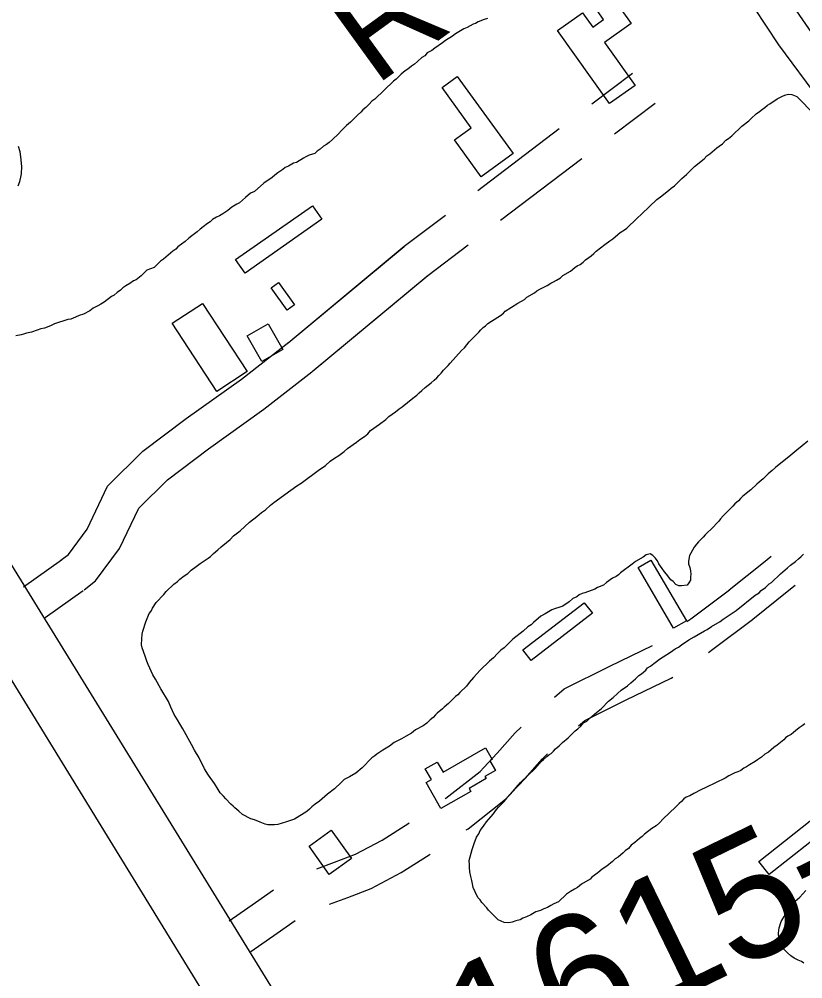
# Model space of a CAD drawing. Extents: x 3892998 to 3931244, y 278583 to 304547.
# Drawn here: x 3902660 to 3903286, y 299243 to 300010 of the extents above; entities that cross this region are included whole.
import ezdxf

# ---------------------------------------------------------------- set-up
doc = ezdxf.new("R2010")
doc.units = 0
for name, color, linetype in [('V-BLDG-OTLN', 7, 'Continuous'), ('V-LEVE-TOET', 7, 'Continuous'), ('V-RIVR-EDGE', 7, 'Continuous'), ('V-RIVR-RANG-IDEN', 7, 'Continuous'), ('V-ROAD-CNTR', 7, 'Continuous'), ('V-SITE-VEGE', 7, 'Continuous'), ('V-SURV-IDEN', 7, 'Continuous'), ('V-SURV-LINE', 7, 'Continuous')]:
    doc.layers.add(name, color=color, linetype=linetype)

msp = doc.modelspace()

# ---------------------------------------------------------------- linework, layer by layer
at = {"layer": 'V-BLDG-OTLN'}
for points in [[(3903131.7, 299942.81), (3903090.21, 300001.34), (3903110.05, 300015.41), (3903118.28, 300003.8), (3903126.94, 300009.94), (3903116.17, 300025.13), (3903129.29, 300034.43), (3903148.92, 300006.74), (3903127.71, 299991.7), (3903152.1, 299957.28)], [(3903010.12, 299964.54), (3903054.71, 299902.82), (3903029.06, 299884.29), (3903007.81, 299913.72), (3903021.28, 299923.45), (3902997.95, 299955.75)], [(3902832.99, 299818.07), (3902894.3, 299861.09), (3902901.87, 299850.29), (3902840.56, 299807.27)], [(3902867.3, 299799.78), (3902879.98, 299781.87), (3902874.16, 299777.75), (3902861.48, 299795.67)], [(3902806.44, 299783.11), (3902842.1, 299728.62), (3902817.88, 299712.77), (3902782.22, 299767.27)], [(3902858.87, 299766.88), (3902870.72, 299746.23), (3902853.91, 299736.59), (3902842.06, 299757.24)], [(3903164.86, 299578), (3903193.15, 299529.53), (3903182.97, 299523.59), (3903154.68, 299572.06)], [(3903062.55, 299506.17), (3903111.57, 299543.89), (3903118.02, 299535.5), (3903069, 299497.78)], [(3902997.06, 299379.44), (3902985.22, 299400.09), (3902989.43, 299402.51), (3902984.55, 299411.02), (3902994.13, 299416.51), (3902998.75, 299408.45), (3903032.55, 299427.84), (3903037.88, 299418.56), (3903036.07, 299417.52), (3903040.5, 299409.8), (3903032.16, 299405.01), (3903033.15, 299403.28), (3903019.47, 299395.43), (3903020.82, 299393.06)], [(3903307.98, 299365.12), (3903259.33, 299326.61), (3903251.04, 299337.08), (3903299.68, 299375.59)], [(3902909.44, 299362.04), (3902925.58, 299339.35), (3902907.8, 299326.7), (3902891.67, 299349.4)]]:
    msp.add_lwpolyline(points, close=True, dxfattribs=at)
at = {"layer": 'V-LEVE-TOET'}
msp.add_lwpolyline([(3904185.91, 298551.55), (3904158.9, 298585.92), (3904094.91, 298678.22), (3904012.33, 298795.05), (3903911.03, 298928.35), (3903898.02, 298945.2), (3903891.54, 298955.28), (3903886.93, 298963.44), (3903877.73, 298981.65), (3903864.97, 299013.22), (3903832.82, 299095.27), (3903799.03, 299175.65), (3903786.64, 299201.52), (3903773.76, 299226.44), (3903752.97, 299260.99), (3903711.78, 299325.35), (3903644.63, 299427.19), (3903562.23, 299554.47), (3903497.42, 299654.85), (3903418.75, 299777.8), (3903332.49, 299901.35), (3903267, 299989.86), (3903188.27, 300109.48)], dxfattribs=at)
at = {"layer": 'V-RIVR-EDGE'}
msp.add_spline([(3901800, 302280.75), (3901821.35, 302255.34), (3901852.83, 302218.35), (3901878.47, 302180.89), (3901907.49, 302131.77), (3901945.24, 302080.2), (3901978.64, 302034.47), (3902005.75, 302000.41), (3902060.94, 301932.77), (3902101.62, 301884.59), (3902148.1, 301829.11), (3902188.29, 301780.94), (3902273.02, 301676.32), (3902336.45, 301599.91), (3902373.23, 301550.29), (3902435.66, 301461.75), (3902481.16, 301400.45), (3902498.08, 301370.78), (3902573.59, 301268.61), (3902614.73, 301212.18), (3902639.89, 301174.72), (3902676.67, 301122.67), (3902702.33, 301090.07), (3902717.81, 301067.69), (3902729.44, 301058.92), (3902740.57, 301042.38), (3902748.78, 301020.99), (3902799.1, 300946.56), (3902823.28, 300904.74), (3902856.18, 300858.52), (3902877.48, 300828.85), (3902907.5, 300791.87), (3902952.98, 300723.76), (3902991.21, 300669.28), (3903039.12, 300603.11), (3903064.78, 300571.48), (3903083.18, 300547.64), (3903091.39, 300530.14), (3903107.84, 300506.3), (3903122.84, 300483.44), (3903163.5, 300427.49), (3903201.74, 300377.86), (3903235.14, 300335.05), (3903245.78, 300316.08), (3903281.58, 300261.11), (3903312.56, 300219.76), (3903345.46, 300170.63), (3903361.42, 300144.85), (3903395.3, 300097.17), (3903411.74, 300069.94), (3903428.65, 300032.02), (3903446.53, 299997.98), (3903470.24, 299963.44), (3903493.46, 299926.47), (3903530.23, 299871.51), (3903555.4, 299838.91), (3903589.29, 299796.09), (3903617.86, 299762.99), (3903644.98, 299729.9), (3903672.1, 299699.24), (3903702.08, 299649.63), (3903724.35, 299620.44), (3903758.25, 299583.45), (3903801.36, 299535.75), (3903821.21, 299511.9), (3903855.09, 299466.66), (3903910.27, 299394.65), (3903941.22, 299339.21), (3903956.21, 299315.86), (3903981.85, 299275.49), (3904009.44, 299236.08), (3904049.14, 299189.85), (3904076.74, 299156.27)], degree=3, dxfattribs=at)
at = {"layer": 'V-ROAD-CNTR'}
for points in [[(3901475.41, 301488.9), (3901950.21, 300718.64), (3902361.5, 300048.64), (3902781.22, 299367.23), (3903376.27, 298399.71), (3903987.16, 297400.84), (3904677.96, 296281.17)], [(3901495.96, 301363.44), (3902228, 300175.63), (3903253.18, 298505.41), (3903985.84, 297316.45), (3904685.84, 296169.05)], [(3903117.59, 299942.49), (3903150.1, 299967.15)], [(3903135.72, 299918.59), (3903168.23, 299943.24)], [(3903026.56, 299873.46), (3903091.59, 299922.77)], [(3903044.69, 299849.56), (3903109.71, 299898.86)], [(3902875, 299751.64), (3902967.77, 299828.88), (3903000.56, 299853.74)], [(3902875, 299751.64), (3902967.51, 299828.66)], [(3902894.2, 299728.58), (3902986.44, 299805.39), (3903018.68, 299829.84)], [(3902894.2, 299728.58), (3902986.71, 299805.61)], [(3902693.39, 299577.78), (3902699.38, 299582.46), (3902714.28, 299602.67), (3902730.7, 299636.98), (3902758.94, 299664.92), (3902793.52, 299691.16), (3902837.63, 299722.64), (3902875.46, 299752.01)], [(3902711.84, 299554.12), (3902721.08, 299561.34), (3902740.12, 299587.16), (3902755.5, 299619.33), (3902778.64, 299642.21), (3902811.3, 299666.99), (3902855.55, 299698.57), (3902893.86, 299728.31)], [(3903227.47, 299554.07), (3903256.2, 299577.16), (3903261.01, 299581.11)], [(3902663.44, 299556.66), (3902693.96, 299578.21)], [(3903246.26, 299530.68), (3903275.12, 299553.87), (3903280.05, 299557.92)], [(3902680.73, 299532.15), (3902711.26, 299553.7)], [(3903193.64, 299528.82), (3903196.79, 299531.02), (3903227.59, 299554.17)], [(3903210.78, 299504.2), (3903214.38, 299506.71), (3903246.06, 299530.52), (3903246.31, 299530.73)], [(3903087.68, 299468.52), (3903095.57, 299475.08), (3903131.95, 299493.28), (3903165.96, 299509.55)], [(3903106.85, 299445.45), (3903112.08, 299449.79), (3903145.14, 299466.33), (3903181.11, 299483.55), (3903182.4, 299484.44)], [(3903031.37, 299412.3), (3903042.04, 299423.67), (3903056.41, 299439.91), (3903061.17, 299444.54)], [(3903053.24, 299391.77), (3903064.22, 299403.46), (3903078.14, 299419.19), (3903082.1, 299423.04)], [(3903000.52, 299387.18), (3903001.06, 299387.55), (3903028.36, 299409.09), (3903031.37, 299412.3)], [(3903017.2, 299362.24), (3903018.72, 299363.27), (3903048.7, 299386.93), (3903053.24, 299391.77)], [(3902897.83, 299331.23), (3902912.02, 299336.4), (3902928.79, 299342.84), (3902950.17, 299354.2), (3902971.32, 299367.65), (3902971.77, 299367.95)], [(3902908.09, 299303.04), (3902922.53, 299308.3), (3902941.25, 299315.48), (3902965.28, 299328.26), (3902987.71, 299342.51), (3902988.44, 299343.01)], [(3902827.93, 299289.59), (3902848.87, 299304.25), (3902863.35, 299314.39)], [(3902845.13, 299265.01), (3902866.08, 299279.67), (3902880.56, 299289.81)]]:
    msp.add_lwpolyline(points, dxfattribs=at)
at = {"layer": 'V-SITE-VEGE'}
for points in [[(3903034.18, 300010.68), (3903031.44, 300009.94), (3903026.72, 300008.07), (3903024.75, 300006.93), (3903022.79, 300006.19), (3903018.06, 300003.54), (3903015.31, 300002.41), (3903008.61, 299998.62)], [(3903008.61, 299998.62), (3903006.24, 299996.71), (3903000.72, 299993.3), (3902998.35, 299991.39), (3902992.03, 299987.2), (3902989.66, 299985.29), (3902986.12, 299983.4), (3902984.12, 299981.09), (3902981.76, 299979.57), (3902978.19, 299976.51), (3902975.81, 299974.21), (3902973.45, 299972.69), (3902970.68, 299970.39), (3902968.31, 299968.87), (3902965.14, 299966.19), (3902961.17, 299962.36), (3902959.2, 299960.83), (3902944.12, 299946.26), (3902941.75, 299944.74), (3902939.76, 299942.43), (3902936.99, 299939.74), (3902934.61, 299937.83), (3902933.02, 299935.91), (3902930.25, 299933.62), (3902928.26, 299931.31), (3902924.69, 299927.86), (3902921.52, 299925.18), (3902919.54, 299923.26), (3902917.56, 299921.34), (3902915.17, 299918.65), (3902910.41, 299914.05), (3902907.64, 299911.76), (3902905.66, 299910.23), (3902903.29, 299908.71), (3902900.52, 299906.41), (3902898.16, 299904.89), (3902896.17, 299902.98), (3902891.85, 299901.49), (3902889.1, 299900.37), (3902887.14, 299899.23), (3902881.61, 299895.81), (3902879.26, 299895.07), (3902875.32, 299892.79), (3902872.57, 299891.67), (3902870.59, 299890.14), (3902866.65, 299887.48), (3902864.27, 299885.57), (3902862.29, 299883.65), (3902855.58, 299879.08), (3902848.05, 299872.57), (3902844.91, 299871.07), (3902840.94, 299867.62), (3902838.57, 299865.71), (3902836.19, 299863.41), (3902833.83, 299862.28), (3902829.89, 299860.01), (3902826.72, 299857.33), (3902822.77, 299854.66), (3902820.02, 299853.15), (3902817.66, 299852.02), (3902814.5, 299850.12), (3902812.52, 299848.2), (3902810.55, 299847.07), (3902806.99, 299844.4), (3902804.62, 299842.48), (3902802.24, 299840.18), (3902797.89, 299837.14), (3902795.52, 299835.23), (3902792.75, 299832.54), (3902786.82, 299828.35), (3902785.23, 299826.42), (3902782.86, 299824.9), (3902775.33, 299818.4), (3902772.97, 299816.88), (3902767.81, 299811.89), (3902765.06, 299810.77), (3902761.92, 299809.65), (3902757.55, 299805.04), (3902753.6, 299801.99), (3902751.24, 299801.24), (3902748.47, 299798.95), (3902745.32, 299797.05), (3902742.95, 299795.53), (3902740.97, 299793.62), (3902738.2, 299791.71), (3902735.83, 299789.8), (3902733.86, 299788.66), (3902727.93, 299784.08), (3902725.17, 299782.57), (3902722.8, 299781.04), (3902719.26, 299779.16), (3902716.5, 299777.25), (3902711.38, 299774.61), (3902707.85, 299773.49), (3902705.09, 299771.98), (3902701.16, 299770.49), (3902698.81, 299770.14), (3902688.22, 299766.8), (3902685.08, 299765.3), (3902680.36, 299763.42), (3902677.23, 299762.7)], [(3903189.58, 299882.98), (3903193.34, 299886.25), (3903199.74, 299892.44), (3903207.26, 299898.61), (3903209.53, 299901.17), (3903211.78, 299902.61), (3903217.42, 299907.33), (3903219.29, 299908.78), (3903221.92, 299910.59), (3903224.56, 299913.51), (3903226.81, 299914.95), (3903229.44, 299917.13), (3903237.35, 299924.78), (3903242.98, 299929.13), (3903244.87, 299930.95), (3903249, 299934.59), (3903251.63, 299936.4), (3903253.88, 299938.21), (3903255.84, 299939.65), (3903258.01, 299941.48), (3903259.89, 299942.56), (3903265.68, 299946.71), (3903270.37, 299949.08), (3903272.6, 299949.75), (3903274.84, 299950.24), (3903277.4, 299950.08), (3903281.29, 299948.4), (3903282.79, 299947.26), (3903284.03, 299945.85), (3903293.13, 299936.43)], [(3902659.26, 299876.95), (3902660.49, 299880.43), (3902661.33, 299883.93), (3902661.77, 299886.66), (3902662.26, 299892.5), (3902661.22, 299900.33), (3902660.9, 299904.23), (3902659.41, 299908.55)], [(3902815.42, 299583.23), (3902818.81, 299586.14), (3902821.36, 299588.6), (3902825.57, 299591.95), (3902828.58, 299594.49), (3902831.23, 299597.41), (3902836.48, 299601.4), (3902840.24, 299604.67), (3902844.01, 299608.32), (3902850.01, 299612.66), (3902853.77, 299615.93), (3902856.77, 299618.1), (3902860.91, 299621.74), (3902863.54, 299623.92), (3902877.05, 299633.7), (3902881.93, 299637.32), (3902885.3, 299639.48), (3902890.56, 299643.47), (3902894.68, 299646.37), (3902898.81, 299649.63), (3902904.81, 299653.61), (3902908.57, 299656.88), (3902911.95, 299659.41), (3902915.32, 299661.58), (3902919.82, 299664.84), (3902922.45, 299667.02), (3902929.58, 299672.08), (3902932.21, 299674.26), (3902935.96, 299676.79), (3902938.59, 299678.97), (3902940.86, 299681.53), (3902947.98, 299686.6), (3902952.86, 299690.22), (3902955.5, 299692.77), (3902960.75, 299696.39), (3902963.75, 299698.93), (3902966, 299700.37), (3902974.64, 299707.27), (3902977.65, 299709.81), (3902979.53, 299711.63), (3902981.79, 299713.45), (3902984.42, 299715.99), (3902989.3, 299719.61), (3902991.56, 299721.8), (3902993.82, 299723.61), (3902995.33, 299725.44), (3902997.21, 299727.27), (3902999.11, 299729.83), (3903002.88, 299733.47), (3903004.39, 299735.29), (3903013.46, 299745.52), (3903015.72, 299747.7), (3903019.5, 299752.46), (3903027.42, 299760.1), (3903028.93, 299761.93), (3903030.81, 299763.75), (3903032.69, 299765.2), (3903034.57, 299767.02), (3903042.43, 299772.21), (3903044.69, 299773.52), (3903046.94, 299775.34), (3903048.45, 299776.79), (3903053.32, 299780.05), (3903058.56, 299783.29), (3903063.8, 299786.17), (3903065.69, 299787.99), (3903071.68, 299791.59), (3903073.55, 299793.04), (3903076.17, 299794.48), (3903078.79, 299795.92), (3903081.78, 299797.35), (3903084.77, 299799.15), (3903087.02, 299800.23), (3903089.26, 299801.67), (3903092.63, 299803.46), (3903094.51, 299805.29), (3903100.5, 299808.89), (3903103.89, 299811.8), (3903105.77, 299813.25), (3903108.38, 299814.32), (3903110.63, 299816.13), (3903112.51, 299817.95), (3903115.14, 299819.76), (3903117.02, 299821.21), (3903119.27, 299823.03), (3903121.15, 299824.85), (3903127.92, 299830.29), (3903132.04, 299833.18), (3903134.29, 299834.63), (3903138.43, 299838.26), (3903140.3, 299839.71), (3903143.68, 299841.88), (3903145.55, 299843.33), (3903153.46, 299850.98), (3903157.6, 299854.61), (3903169.52, 299866.03), (3903173.41, 299869.17), (3903179.04, 299873.52), (3903180.98, 299875.12), (3903183.55, 299877.15), (3903189.58, 299882.98)], [(3902677.23, 299762.7), (3902674.48, 299761.58), (3902669.77, 299760.09), (3902665.86, 299759.38), (3902663.5, 299758.64), (3902661.54, 299757.89), (3902657.23, 299757.18)], [(3903290.15, 299673.02), (3903285.64, 299669.38), (3903281.51, 299665.75), (3903276.62, 299661.76), (3903264.23, 299651.96), (3903261.81, 299649.67), (3903258.58, 299646.87), (3903254.44, 299642.86), (3903251.43, 299640.32), (3903249.55, 299638.5), (3903244.66, 299634.14), (3903238.27, 299629.06), (3903236.38, 299627.24), (3903234.88, 299625.41), (3903231.86, 299622.86), (3903230.35, 299621.04), (3903222.44, 299613.39), (3903220.54, 299610.83), (3903219.03, 299609), (3903217.15, 299607.18), (3903214.88, 299604.62), (3903208.1, 299598.07), (3903206.59, 299596.24), (3903202.82, 299592.6), (3903201.3, 299590.77), (3903199.41, 299588.21), (3903196.73, 299583.44), (3903195.59, 299581.61), (3903194.77, 299577.17), (3903194.73, 299574.95), (3903195.8, 299571.97), (3903196.49, 299569.36), (3903196.82, 299566.76), (3903196.41, 299564.55), (3903196.37, 299561.95), (3903195.22, 299559.75), (3903193.71, 299557.92), (3903189.25, 299557.26), (3903187.03, 299557.29), (3903184.82, 299558.44), (3903182.64, 299560.71), (3903180.81, 299562.22), (3903177.18, 299566.73), (3903175.73, 299568.6), (3903173.92, 299571.23), (3903171.02, 299574.98), (3903169.95, 299577.22), (3903168.14, 299579.85), (3903166.32, 299581.73), (3903164.12, 299582.88), (3903161.14, 299582.19), (3903158.51, 299580.38), (3903152.52, 299576.78), (3903149.89, 299574.6), (3903140.51, 299567.72), (3903139.01, 299566.26), (3903137.13, 299564.81), (3903134.14, 299563.38), (3903129.27, 299560.12), (3903127.01, 299557.94), (3903122.16, 299556.17), (3903119.91, 299554.73), (3903112.08, 299551.89), (3903109.85, 299551.19), (3903107.6, 299550.12), (3903105.73, 299548.67), (3903102.37, 299547.24), (3903099.36, 299544.7), (3903094.48, 299541.08), (3903091.13, 299540.02), (3903088.52, 299539.32), (3903085.54, 299538.26), (3903080.3, 299535.02), (3903076.93, 299533.22), (3903070.92, 299528.14), (3903069.03, 299526.32), (3903066.41, 299524.51), (3903062.65, 299521.23), (3903054.57, 299514.8), (3903052.88, 299513.25), (3903051.37, 299511.42), (3903047.6, 299507.78), (3903044.97, 299505.97), (3903042.34, 299503.42)], [(3903042.34, 299503.42), (3903038.94, 299499.77), (3903035.93, 299497.23), (3903028.4, 299489.95), (3903023.11, 299484.11), (3903019.71, 299480.09), (3903017.44, 299477.16), (3903012.16, 299472.06), (3903010.65, 299470.24), (3903008.77, 299468.79), (3903003.12, 299463.32), (3902999.73, 299460.42), (3902998.23, 299458.96), (3902994.1, 299455.7), (3902992.59, 299454.24), (3902990.7, 299452.05), (3902988.44, 299450.23), (3902985.81, 299447.68), (3902982.81, 299445.51), (3902976.82, 299442.28), (3902973.44, 299439.74), (3902969.37, 299437.14), (3902965.58, 299435.05), (3902959.6, 299432.2), (3902955.85, 299429.29), (3902950.61, 299426.05), (3902945.73, 299422.79), (3902944.11, 299421.6), (3902941.91, 299419.89), (3902934.06, 299411.88), (3902929.04, 299407.74), (3902923.93, 299404.64), (3902919.82, 299402.48), (3902917.19, 299400.3), (3902911.92, 299395.2), (3902906.29, 299390.85), (3902899.89, 299385.4), (3902896.52, 299382.86), (3902893.88, 299380.69), (3902892, 299378.86), (3902889.75, 299377.05), (3902880.01, 299370.92), (3902873.67, 299368.8), (3902866.6, 299366.7), (3902863.99, 299366.37), (3902858.81, 299366.46), (3902856.59, 299366.87), (3902852.55, 299368.42), (3902848.13, 299370.34), (3902845.18, 299371.14), (3902838.57, 299374.58), (3902835.65, 299377.23), (3902832.36, 299379.88), (3902830.9, 299381.38), (3902829.07, 299382.9), (3902825.07, 299387.04), (3902823.25, 299389.29), (3902820.7, 299391.93), (3902818.9, 299394.56), (3902816.02, 299399.42), (3902811.31, 299406.17), (3902808.06, 299411.04), (3902803.76, 299420.01), (3902800.16, 299426), (3902797.64, 299430.49), (3902790.82, 299443.21), (3902788.28, 299446.95), (3902786.49, 299450.32), (3902783.96, 299454.44), (3902781.1, 299460.41), (3902779.32, 299464.89), (3902773.2, 299475), (3902768.88, 299482.86), (3902766.91, 299486.23), (3902763.15, 299494.44), (3902762.08, 299497.05), (3902760.67, 299501.15), (3902758.39, 299507.88), (3902757.86, 299510.1), (3902757.94, 299514.91), (3902758.31, 299518.65), (3902758.79, 299521.2), (3902761.14, 299528.57), (3902762.69, 299532.62), (3902763.84, 299535.19), (3902765.35, 299537.02), (3902766.51, 299539.59), (3902769.55, 299543.99), (3902775.59, 299550.55), (3902777.48, 299552.75), (3902783.51, 299558.58), (3902786.51, 299560.75), (3902788.39, 299562.57), (3902791.78, 299565.48), (3902794.77, 299567.28), (3902797.41, 299569.83), (3902801.53, 299572.72), (3902804.54, 299575.26), (3902810.92, 299579.6), (3902812.85, 299580.81), (3902815.42, 299583.23)], [(3903199.31, 299516.7), (3903202.67, 299518.49), (3903207.54, 299521.37), (3903209.78, 299522.45), (3903213.16, 299524.98), (3903220.27, 299528.94), (3903222.52, 299530.76), (3903233.01, 299537.62), (3903248.05, 299549.96), (3903251.41, 299551.76), (3903252.92, 299553.58), (3903256.3, 299556.12), (3903259.32, 299559.03), (3903261.19, 299560.11), (3903268.35, 299567.03), (3903273.98, 299571.76), (3903276.24, 299573.94), (3903280.37, 299576.84), (3903282.63, 299579.02), (3903284.88, 299580.84), (3903286.77, 299582.66)], [(3903134.01, 299336.97), (3903129.5, 299333.34), (3903125.75, 299330.81), (3903122.37, 299327.9), (3903117.5, 299324.65), (3903116.35, 299322.81), (3903109.25, 299318.86), (3903106.24, 299316.32), (3903103.62, 299314.88), (3903100.62, 299313.08), (3903097.25, 299310.91), (3903090.85, 299304.72), (3903087.12, 299303.3), (3903084.87, 299301.86), (3903082.25, 299300.41), (3903079.27, 299299.35), (3903076.65, 299297.92), (3903072.93, 299296.87), (3903068.81, 299294.35), (3903065.45, 299292.92), (3903062.47, 299291.86), (3903060.22, 299290.42), (3903056.87, 299289.73), (3903053.89, 299288.67), (3903051.28, 299287.97), (3903047.58, 299288.41), (3903042.8, 299290.34), (3903035.15, 299298.25), (3903033.7, 299300.13), (3903029.7, 299304.27), (3903028.25, 299306.52), (3903026.43, 299308.4), (3903024.29, 299312.89), (3903022.86, 299316.24), (3903022.17, 299319.22), (3903021.84, 299321.82), (3903020.79, 299325.17), (3903020.11, 299328.89), (3903019.79, 299332.23), (3903019.83, 299334.45), (3903019.52, 299337.79), (3903021.89, 299346.65), (3903023.46, 299351.44), (3903025.4, 299356.6), (3903027.29, 299359.16), (3903028.45, 299361.73), (3903030.34, 299364.29), (3903031.49, 299366.13), (3903033.38, 299368.69), (3903038.68, 299374.9), (3903041.33, 299378.56), (3903043.22, 299380.75), (3903047.37, 299384.76), (3903048.88, 299386.58), (3903050.4, 299388.78), (3903052.66, 299390.96), (3903055.69, 299394.62), (3903057.19, 299396.08), (3903060.59, 299400.09), (3903072.27, 299411.38), (3903077.18, 299416.86), (3903079.07, 299418.68), (3903081.7, 299420.86), (3903083.2, 299422.32), (3903085.08, 299423.4), (3903086.96, 299425.22), (3903088.47, 299427.04), (3903091.48, 299429.59), (3903094.12, 299432.14), (3903098.63, 299435.77), (3903102.77, 299439.77), (3903104.28, 299441.6), (3903106.53, 299443.04), (3903108.79, 299445.23), (3903111.06, 299447.78), (3903113.68, 299449.22), (3903116.31, 299451.77), (3903121.21, 299456.14), (3903125.34, 299459.4), (3903130.99, 299465.23), (3903134.75, 299468.13), (3903138.14, 299471.41), (3903141.15, 299473.95), (3903146.03, 299477.58), (3903148.66, 299479.76), (3903152.42, 299483.03), (3903155.05, 299485.58), (3903157.3, 299487.02), (3903160.69, 299489.93), (3903162.2, 299491.76), (3903164.45, 299493.2), (3903167.08, 299495.38), (3903169.33, 299496.82), (3903171.58, 299498.64), (3903177.58, 299502.61), (3903180.57, 299504.41), (3903184.32, 299506.95), (3903186.94, 299508.38), (3903189.19, 299510.2), (3903195.19, 299514.17), (3903199.31, 299516.7)], [(3903287.8, 299447.01), (3903285.56, 299445.57), (3903283.3, 299443.75), (3903280.3, 299441.58), (3903278.79, 299440.13), (3903276.92, 299438.67), (3903274.3, 299437.24), (3903272.42, 299435.79), (3903270.91, 299434.33), (3903265.65, 299429.97), (3903263.03, 299428.16), (3903258.89, 299424.53), (3903255.89, 299422.73), (3903253.26, 299420.55), (3903249.89, 299418.38), (3903248.02, 299416.93), (3903243.53, 299414.41), (3903241.27, 299412.6), (3903239.03, 299411.52), (3903236.78, 299409.71), (3903234.16, 299408.64), (3903231.93, 299407.94), (3903227.07, 299405.43), (3903224.07, 299403.62), (3903208.75, 299396.1), (3903204.65, 299394.32), (3903199.04, 299391.45), (3903196.04, 299389.65), (3903193.06, 299388.59), (3903191.19, 299387.14), (3903189.29, 299384.95), (3903187.42, 299383.49), (3903184.4, 299380.58), (3903174.61, 299371.11), (3903171.59, 299367.83), (3903168.96, 299365.65), (3903165.58, 299363.48), (3903159.58, 299358.77), (3903157.69, 299356.95), (3903155.81, 299355.49), (3903152.05, 299352.23), (3903149.05, 299350.05), (3903146.79, 299347.5), (3903144.16, 299345.69), (3903142.65, 299343.86), (3903138.52, 299340.6), (3903136.27, 299339.15), (3903134.01, 299336.97)], [(3903287.1, 299255.87), (3903285.16, 299257.08), (3903282.43, 299258.3), (3903279.32, 299259.92), (3903276.6, 299261.54), (3903273.9, 299263.94), (3903270.05, 299267.92), (3903268.91, 299269.91), (3903267.77, 299272.28), (3903267.04, 299275.82), (3903266.72, 299279.75), (3903267.18, 299284.05), (3903268.84, 299289.12), (3903271.26, 299293), (3903273.28, 299296.49), (3903277.29, 299301.91), (3903280.1, 299305.4), (3903283.68, 299308.47), (3903288.47, 299313.88)]]:
    msp.add_lwpolyline(points, dxfattribs=at)
at = {"layer": 'V-SURV-LINE'}
msp.add_lwpolyline([(3903295.91, 299995.76), (3903116.52, 300255.3)], dxfattribs=at)

# ---------------------------------------------------------------- texts
at = {"layer": 'V-RIVR-RANG-IDEN'}
msp.add_text('R-13.7', height=83, rotation=35.93094, dxfattribs=at).set_placement((3902943.87, 299956.05))
at = {"layer": 'V-SURV-IDEN'}
for s, rotation, p in [('1615+55.9', 25.93097, (3903031.06, 299151.31)), ('1618+07.1', 29.64813, (3903174.57, 298942.59))]:
    msp.add_text(s, height=100, rotation=rotation, dxfattribs=at).set_placement(p)

doc.saveas('drawing.dxf')
